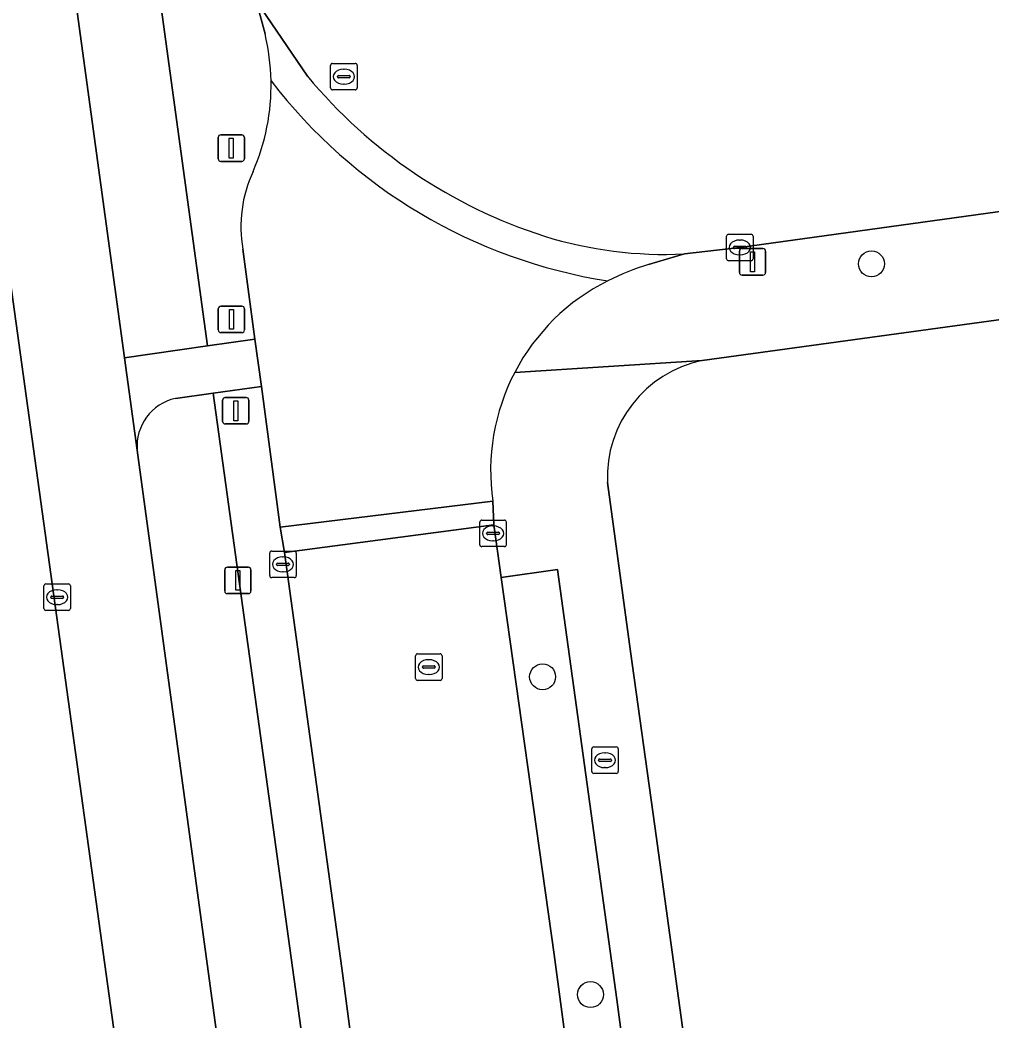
# Model space of a CAD drawing. Extents: x 157692 to 159674, y 381452 to 383291.
# Drawn here: x 157866.99 to 157903.63, y 382426.03 to 382463.76 of the extents above; entities that cross this region are included whole.
import ezdxf

# ---------------------------------------------------------------- set-up
doc = ezdxf.new("R2010")
doc.units = 0
for name, color, linetype in [('IMGEO_Berm_groen', 7, 'Continuous'), ('IMGEO_Boom', 7, 'Continuous'), ('IMGEO_Brandkraan', 7, 'Continuous'), ('IMGEO_Erf', 7, 'Continuous'), ('IMGEO_Fietspad_gesloten', 7, 'Continuous'), ('IMGEO_Fietspad_open', 7, 'Continuous'), ('IMGEO_Groenvoorziening', 7, 'Continuous'), ('IMGEO_Kolk', 7, 'Continuous'), ('IMGEO_Lichtmast', 7, 'Continuous'), ('IMGEO_Rijbaan_lokaal_gesloten', 7, 'Continuous'), ('IMGEO_Rijbaan_lokaal_open', 7, 'Continuous'), ('IMGEO_Rioolput', 7, 'Continuous'), ('IMGEO_Verkeersbordpaal', 7, 'Continuous'), ('IMGEO_Voetpad_open', 7, 'Continuous')]:
    doc.layers.add(name, color=color, linetype=linetype)

msp = doc.modelspace()

# ---------------------------------------------------------------- linework, layer by layer
at = {"layer": 'IMGEO_Berm_groen'}
for points in [[(157874.415, 382466.357), (157872.083, 382465.988), (157874.068, 382451.462), (157875.859, 382451.722), (157875.401, 382455.111)], [(157876.238, 382463.24), (157875.909, 382464.486)], [(157885.048, 382384.318), (157882.349, 382403.635), (157879.139, 382427.987), (157876.978, 382443.671), (157876.814, 382444.625), (157876.101, 382449.928), (157874.277, 382449.678), (157878.327, 382420.368), (157882.283, 382391.421), (157883.075, 382385.369)]]:
    msp.add_lwpolyline(points, dxfattribs=at)
msp.add_lwpolyline([(157892.306, 382405.733), (157889.516, 382426.803), (157887.268, 382443.023), (157885.152, 382442.722), (157887.148, 382428.498), (157890.331, 382404.722), (157892.946, 382385.429), (157895.397, 382367.647), (157896.336, 382360.8), (157898.557, 382360.313), (157897.5, 382368.075)], close=True, dxfattribs=at)
for centre, radius, start, end in [((157868.022, 382461.292), 8.444, 1.2038, 13.3407), ((157868.4, 382461.288), 8.066, 336.2857, 1.2875), ((157880.281, 382455.964), 4.954, 155.1703, 189.9117)]:
    msp.add_arc(centre, radius, start, end, dxfattribs=at)
at = {"layer": 'IMGEO_Boom'}
for centre in [(157899.119, 382454.559), (157886.711, 382438.98), (157888.517, 382426.991)]:
    msp.add_circle(centre, 0.489, dxfattribs=at)
at = {"layer": 'IMGEO_Brandkraan'}
for p, q in [((157888.64, 382436.334), (157889.492, 382436.334)), ((157888.565, 382435.408), (157888.565, 382436.26)), ((157889.053, 382436.114), (157889.078, 382436.114)), ((157889.566, 382436.26), (157889.566, 382435.408)), ((157888.824, 382435.828), (157888.824, 382435.84)), ((157889.262, 382435.791), (157888.864, 382435.791)), ((157888.867, 382435.877), (157889.265, 382435.877)), ((157889.076, 382435.554), (157889.051, 382435.554)), ((157889.308, 382435.84), (157889.308, 382435.828)), ((157889.492, 382435.334), (157888.64, 382435.334))]:
    msp.add_line(p, q, dxfattribs=at)
for points in [[(157888.64, 382436.334), (157889.492, 382436.334)], [(157888.565, 382435.408), (157888.565, 382436.26)], [(157889.566, 382436.26), (157889.566, 382435.408)], [(157889.492, 382435.334), (157888.64, 382435.334)]]:
    msp.add_lwpolyline(points, dxfattribs=at)
for centre, radius, start, end in [((157888.642, 382436.258), 0.0765, 91.552, 178.448), ((157888.642, 382436.258), 0.0765, 91.552, 178.448), ((157889.49, 382436.258), 0.0765, 1.552, 88.448), ((157889.49, 382436.258), 0.0765, 1.552, 88.448), ((157888.864, 382435.837), 0.0403, 85.8775, 175.7526), ((157888.861, 382435.827), 0.0366, 178.938, 274.7102), ((157889.265, 382435.834), 0.043, 264.8664, 352.4533), ((157889.269, 382435.839), 0.0386, 1.7309, 96.639), ((157888.642, 382435.41), 0.0765, 181.552, 268.448), ((157888.642, 382435.41), 0.0765, 181.552, 268.448), ((157889.49, 382435.41), 0.0765, 271.552, 358.448), ((157889.49, 382435.41), 0.0765, 271.552, 358.448)]:
    msp.add_arc(centre, radius, start, end, dxfattribs=at)
for centre, major_axis, ratio, start_param, end_param in [((157889.052, 382435.834), (-0.387, 0.002), 0.722429, 4.712389, 7.853982), ((157889.077, 382435.834), (-0.39, 0.002), 0.717154, 1.570796, 4.712389)]:
    msp.add_ellipse(centre, major_axis=major_axis, ratio=ratio, start_param=start_param, end_param=end_param, dxfattribs=at)
at = {"layer": 'IMGEO_Erf'}
for points in [[(157925.465, 382454.921), (157923.47, 382454.916), (157921.945, 382454.848), (157920.478, 382454.718), (157918.487, 382454.441), (157892.734, 382450.907)], [(157889.16, 382446.315), (157890.027, 382439.938), (157890.949, 382433.34), (157899.884, 382368.372), (157899.898, 382368.272), (157901.063, 382359.764), (157898.557, 382360.313), (157896.336, 382360.8), (157888.096, 382362.607), (157888.03, 382362.62), (157883.322, 382363.495), (157882.039, 382363.733), (157890.307, 382303.273)]]:
    msp.add_lwpolyline(points, dxfattribs=at)
msp.add_arc((157893.627, 382446.525), 4.472, 101.5153, 182.6967, dxfattribs=at)
at = {"layer": 'IMGEO_Fietspad_gesloten'}
for points in [[(157827.422, 382742.478), (157827.472, 382742.029), (157828.009, 382738.038), (157829.4, 382726.43), (157830.593, 382716.477), (157831.058, 382712.593), (157833.247, 382696.605), (157833.769, 382692.793), (157852.273, 382558.072), (157852.607, 382555.554), (157853.905, 382546.116), (157860.225, 382500.162), (157860.247, 382500), (157861.891, 382488.05), (157876.604, 382381.766)], [(157876.492, 382383.547), (157876.234, 382386.126), (157876.305, 382386.136), (157879.715, 382386.626), (157871.415, 382447.531), (157870.939, 382451.008), (157868.952, 382465.548), (157868.415, 382469.211), (157865.845, 382488.107), (157864.022, 382500.584), (157837.599, 382692.951)]]:
    msp.add_lwpolyline(points, dxfattribs=at)
at = {"layer": 'IMGEO_Fietspad_open'}
for points in [[(157874.068, 382451.462), (157870.939, 382451.008)], [(157875.859, 382451.722), (157874.068, 382451.462)], [(157876.101, 382449.928), (157875.859, 382451.722)], [(157870.939, 382451.008), (157871.415, 382447.531)], [(157874.277, 382449.678), (157876.101, 382449.928)], [(157872.855, 382449.483), (157874.277, 382449.678)]]:
    msp.add_lwpolyline(points, dxfattribs=at)
msp.add_arc((157873.253, 382447.682), 1.845, 102.4715, 184.6957, dxfattribs=at)
at = {"layer": 'IMGEO_Groenvoorziening'}
msp.add_lwpolyline([(157876.604, 382381.766), (157861.891, 382488.05)], dxfattribs=at)
at = {"layer": 'IMGEO_Kolk'}
for p, q in [((157893.652, 382454.752), (157893.652, 382455.604)), ((157893.727, 382455.678), (157894.579, 382455.678)), ((157894.653, 382455.604), (157894.653, 382454.752)), ((157893.911, 382455.172), (157893.911, 382455.184)), ((157893.954, 382455.221), (157894.352, 382455.221)), ((157894.14, 382455.458), (157894.165, 382455.458)), ((157894.395, 382455.184), (157894.395, 382455.172)), ((157894.349, 382455.135), (157893.951, 382455.135)), ((157894.163, 382454.898), (157894.138, 382454.898)), ((157894.579, 382454.678), (157893.727, 382454.678)), ((157884.341, 382443.964), (157884.341, 382444.816)), ((157884.416, 382444.89), (157885.268, 382444.89)), ((157884.829, 382444.67), (157884.854, 382444.67)), ((157885.342, 382444.816), (157885.342, 382443.964)), ((157884.6, 382444.384), (157884.6, 382444.396)), ((157885.038, 382444.347), (157884.64, 382444.347)), ((157884.643, 382444.433), (157885.041, 382444.433)), ((157885.084, 382444.396), (157885.084, 382444.384)), ((157885.268, 382443.89), (157884.416, 382443.89)), ((157884.852, 382444.11), (157884.827, 382444.11)), ((157876.415, 382442.796), (157876.415, 382443.648)), ((157876.49, 382443.722), (157877.342, 382443.722)), ((157876.903, 382443.502), (157876.928, 382443.502)), ((157877.416, 382443.648), (157877.416, 382442.796)), ((157876.674, 382443.216), (157876.674, 382443.228)), ((157877.112, 382443.179), (157876.714, 382443.179)), ((157876.717, 382443.265), (157877.115, 382443.265)), ((157877.158, 382443.228), (157877.158, 382443.216)), ((157877.342, 382442.722), (157876.49, 382442.722)), ((157876.926, 382442.942), (157876.901, 382442.942)), ((157867.895, 382441.557), (157867.895, 382442.409)), ((157867.97, 382442.483), (157868.822, 382442.483)), ((157868.896, 382442.409), (157868.896, 382441.557)), ((157868.154, 382441.977), (157868.154, 382441.989)), ((157868.197, 382442.026), (157868.595, 382442.026)), ((157868.383, 382442.263), (157868.408, 382442.263)), ((157868.638, 382441.989), (157868.638, 382441.977)), ((157868.592, 382441.94), (157868.194, 382441.94)), ((157868.406, 382441.703), (157868.381, 382441.703)), ((157868.822, 382441.483), (157867.97, 382441.483))]:
    msp.add_line(p, q, dxfattribs=at)
for points in [[(157893.652, 382454.752), (157893.652, 382455.604)], [(157893.727, 382455.678), (157894.579, 382455.678)], [(157894.653, 382455.604), (157894.653, 382454.752)], [(157894.579, 382454.678), (157893.727, 382454.678)], [(157884.341, 382443.964), (157884.341, 382444.816)], [(157884.416, 382444.89), (157885.268, 382444.89)], [(157885.342, 382444.816), (157885.342, 382443.964)], [(157885.268, 382443.89), (157884.416, 382443.89)], [(157876.415, 382442.796), (157876.415, 382443.648)], [(157876.49, 382443.722), (157877.342, 382443.722)], [(157877.416, 382443.648), (157877.416, 382442.796)], [(157877.342, 382442.722), (157876.49, 382442.722)], [(157867.895, 382441.557), (157867.895, 382442.409)], [(157867.97, 382442.483), (157868.822, 382442.483)], [(157868.896, 382442.409), (157868.896, 382441.557)], [(157868.822, 382441.483), (157867.97, 382441.483)]]:
    msp.add_lwpolyline(points, dxfattribs=at)
for centre, radius, start, end in [((157893.729, 382455.602), 0.0765, 91.552, 178.448), ((157893.729, 382455.602), 0.0765, 91.552, 178.448), ((157894.577, 382455.602), 0.0765, 1.552, 88.448), ((157894.577, 382455.602), 0.0765, 1.552, 88.448), ((157893.951, 382455.181), 0.0403, 85.8775, 175.7526), ((157893.948, 382455.171), 0.0366, 178.938, 274.7102), ((157894.352, 382455.178), 0.043, 264.8664, 352.4533), ((157894.356, 382455.183), 0.0386, 1.7309, 96.639), ((157893.729, 382454.754), 0.0765, 181.552, 268.448), ((157893.729, 382454.754), 0.0765, 181.552, 268.448), ((157894.577, 382454.754), 0.0765, 271.552, 358.448), ((157894.577, 382454.754), 0.0765, 271.552, 358.448), ((157884.418, 382444.814), 0.0765, 91.552, 178.448), ((157884.418, 382444.814), 0.0765, 91.552, 178.448), ((157885.266, 382444.814), 0.0765, 1.552, 88.448), ((157885.266, 382444.814), 0.0765, 1.552, 88.448), ((157884.64, 382444.393), 0.0403, 85.8775, 175.7526), ((157884.637, 382444.383), 0.0366, 178.938, 274.7102), ((157885.041, 382444.39), 0.043, 264.8664, 352.4533), ((157885.045, 382444.395), 0.0386, 1.7309, 96.639), ((157884.418, 382443.966), 0.0765, 181.552, 268.448), ((157884.418, 382443.966), 0.0765, 181.552, 268.448), ((157885.266, 382443.966), 0.0765, 271.552, 358.448), ((157885.266, 382443.966), 0.0765, 271.552, 358.448), ((157876.492, 382443.646), 0.0765, 91.552, 178.448), ((157876.492, 382443.646), 0.0765, 91.552, 178.448), ((157877.34, 382443.646), 0.0765, 1.552, 88.448), ((157877.34, 382443.646), 0.0765, 1.552, 88.448), ((157876.714, 382443.225), 0.0403, 85.8775, 175.7526), ((157876.711, 382443.215), 0.0366, 178.938, 274.7102), ((157877.115, 382443.222), 0.043, 264.8664, 352.4533), ((157877.119, 382443.227), 0.0386, 1.7309, 96.639), ((157876.492, 382442.798), 0.0765, 181.552, 268.448), ((157876.492, 382442.798), 0.0765, 181.552, 268.448), ((157877.34, 382442.798), 0.0765, 271.552, 358.448), ((157877.34, 382442.798), 0.0765, 271.552, 358.448), ((157867.972, 382442.407), 0.0765, 91.552, 178.448), ((157867.972, 382442.407), 0.0765, 91.552, 178.448), ((157868.82, 382442.407), 0.0765, 1.552, 88.448), ((157868.82, 382442.407), 0.0765, 1.552, 88.448), ((157868.194, 382441.986), 0.0403, 85.8775, 175.7526), ((157868.191, 382441.976), 0.0366, 178.938, 274.7102), ((157868.595, 382441.983), 0.043, 264.8664, 352.4533), ((157868.599, 382441.988), 0.0386, 1.7309, 96.639), ((157867.972, 382441.559), 0.0765, 181.552, 268.448), ((157867.972, 382441.559), 0.0765, 181.552, 268.448), ((157868.82, 382441.559), 0.0765, 271.552, 358.448), ((157868.82, 382441.559), 0.0765, 271.552, 358.448)]:
    msp.add_arc(centre, radius, start, end, dxfattribs=at)
for centre, major_axis, ratio, start_param, end_param in [((157894.139, 382455.178), (-0.387, 0.002), 0.722429, 4.712389, 7.853982), ((157894.164, 382455.178), (-0.39, 0.002), 0.717154, 1.570796, 4.712389), ((157884.828, 382444.39), (-0.387, 0.002), 0.722429, 4.712389, 7.853982), ((157884.853, 382444.39), (-0.39, 0.002), 0.717154, 1.570796, 4.712389), ((157876.902, 382443.222), (-0.387, 0.002), 0.722429, 4.712389, 7.853982), ((157876.927, 382443.222), (-0.39, 0.002), 0.717154, 1.570796, 4.712389), ((157868.382, 382441.983), (-0.387, 0.002), 0.722429, 4.712389, 7.853982), ((157868.407, 382441.983), (-0.39, 0.002), 0.717154, 1.570796, 4.712389)]:
    msp.add_ellipse(centre, major_axis=major_axis, ratio=ratio, start_param=start_param, end_param=end_param, dxfattribs=at)
at = {"layer": 'IMGEO_Lichtmast'}
for p, q in [((157894.136, 382454.238), (157894.136, 382455.038)), ((157894.136, 382455.038), (157894.136, 382454.238)), ((157894.236, 382455.138), (157895.026, 382455.138)), ((157895.026, 382455.138), (157894.236, 382455.138)), ((157895.126, 382455.038), (157895.126, 382454.238)), ((157895.126, 382454.238), (157895.126, 382455.038)), ((157895.026, 382454.138), (157894.236, 382454.138)), ((157894.236, 382454.138), (157895.026, 382454.138)), ((157874.818, 382443.118), (157875.608, 382443.118)), ((157875.608, 382443.118), (157874.818, 382443.118)), ((157874.718, 382442.218), (157874.718, 382443.018)), ((157874.718, 382443.018), (157874.718, 382442.218)), ((157875.708, 382443.018), (157875.708, 382442.218)), ((157875.708, 382442.218), (157875.708, 382443.018)), ((157875.608, 382442.118), (157874.818, 382442.118)), ((157874.818, 382442.118), (157875.608, 382442.118))]:
    msp.add_line(p, q, dxfattribs=at)
for points in [[(157894.556, 382455.013), (157894.706, 382455.013), (157894.706, 382454.263), (157894.556, 382454.263), (157894.556, 382455.013)], [(157875.138, 382442.993), (157875.288, 382442.993), (157875.288, 382442.243), (157875.138, 382442.243), (157875.138, 382442.993)]]:
    msp.add_lwpolyline(points, dxfattribs=at)
for centre, start, end in [((157894.236, 382455.038), 90, 180), ((157894.236, 382455.038), 90, 180), ((157895.026, 382455.038), 0, 90), ((157895.026, 382455.038), 360, 90), ((157894.236, 382454.238), 180, 270), ((157894.236, 382454.238), 180, 270), ((157895.026, 382454.238), 270, 0), ((157895.026, 382454.238), 270, 0), ((157874.818, 382443.018), 90, 180), ((157874.818, 382443.018), 90, 180), ((157875.608, 382443.018), 0, 90), ((157875.608, 382443.018), 360, 90), ((157874.818, 382442.218), 180, 270), ((157874.818, 382442.218), 180, 270), ((157875.608, 382442.218), 270, 0), ((157875.608, 382442.218), 270, 0)]:
    msp.add_arc(centre, 0.1, start, end, dxfattribs=at)
at = {"layer": 'IMGEO_Rijbaan_lokaal_gesloten'}
for points in [[(157873.871, 382468.586), (157874.99, 382466.143), (157875.909, 382464.486), (157877.835, 382461.645)], [(157892.061, 382454.934), (157894.153, 382455.178), (157919.679, 382458.709)]]:
    msp.add_lwpolyline(points, dxfattribs=at)
msp.add_lwpolyline([(157888.03, 382362.62), (157888.096, 382362.607), (157896.336, 382360.8), (157895.397, 382367.647), (157892.946, 382385.429), (157890.331, 382404.722), (157887.148, 382428.498), (157885.152, 382442.722), (157884.873, 382444.712), (157876.978, 382443.671), (157879.139, 382427.987), (157882.349, 382403.635), (157885.048, 382384.318), (157886.546, 382374.098), (157886.774, 382372.311), (157887.434, 382366.985)], close=True, dxfattribs=at)
for centre, radius, start, end in [((157892.652, 382473.937), 19.252, 219.68, 252.23), ((157891.32, 382470.266), 15.35, 252.7819, 272.768)]:
    msp.add_arc(centre, radius, start, end, dxfattribs=at)
at = {"layer": 'IMGEO_Rijbaan_lokaal_open'}
for points in [[(157877.835, 382461.645), (157875.909, 382464.486), (157876.238, 382463.24)], [(157875.401, 382455.111), (157875.859, 382451.722), (157876.101, 382449.928), (157876.814, 382444.625), (157884.833, 382445.608)], [(157890.711, 382454.537), (157892.061, 382454.934)]]:
    msp.add_lwpolyline(points, dxfattribs=at)
msp.add_lwpolyline([(157876.814, 382444.625), (157876.978, 382443.671), (157884.873, 382444.712), (157884.833, 382445.608)], close=True, dxfattribs=at)
for centre, radius, start, end in [((157868.022, 382461.292), 8.444, 1.2038, 13.3407), ((157892.652, 382473.937), 19.252, 219.68, 252.23), ((157868.4, 382461.288), 8.066, 336.2857, 1.2875), ((157892.244, 382473.555), 19.877, 217.4496, 261.0976), ((157892.244, 382473.555), 19.877, 217.4496, 261.0976), ((157880.281, 382455.964), 4.954, 155.1703, 189.9117), ((157891.32, 382470.266), 15.35, 252.7819, 272.768), ((157893.628, 382445.034), 9.941, 107.0622, 116.6558), ((157892.761, 382446.757), 8.012, 116.6462, 152.4489), ((157892.759, 382446.759), 8.009, 152.4509, 188.2611)]:
    msp.add_arc(centre, radius, start, end, dxfattribs=at)
at = {"layer": 'IMGEO_Rioolput'}
for p, q in [((157878.713, 382461.196), (157878.713, 382462.048)), ((157878.788, 382462.122), (157879.64, 382462.122)), ((157879.714, 382462.048), (157879.714, 382461.196)), ((157878.972, 382461.616), (157878.972, 382461.628)), ((157879.41, 382461.579), (157879.012, 382461.579)), ((157879.015, 382461.665), (157879.413, 382461.665)), ((157879.201, 382461.902), (157879.226, 382461.902)), ((157879.456, 382461.628), (157879.456, 382461.616)), ((157879.224, 382461.342), (157879.199, 382461.342)), ((157879.64, 382461.122), (157878.788, 382461.122)), ((157881.917, 382438.921), (157881.917, 382439.773)), ((157881.992, 382439.847), (157882.844, 382439.847)), ((157882.918, 382439.773), (157882.918, 382438.921)), ((157882.176, 382439.341), (157882.176, 382439.353)), ((157882.219, 382439.39), (157882.617, 382439.39)), ((157882.405, 382439.627), (157882.43, 382439.627)), ((157882.66, 382439.353), (157882.66, 382439.341)), ((157882.614, 382439.304), (157882.216, 382439.304)), ((157882.428, 382439.067), (157882.403, 382439.067)), ((157882.844, 382438.847), (157881.992, 382438.847))]:
    msp.add_line(p, q, dxfattribs=at)
for points in [[(157878.713, 382461.196), (157878.713, 382462.048)], [(157878.788, 382462.122), (157879.64, 382462.122)], [(157879.714, 382462.048), (157879.714, 382461.196)], [(157879.64, 382461.122), (157878.788, 382461.122)], [(157881.917, 382438.921), (157881.917, 382439.773)], [(157881.992, 382439.847), (157882.844, 382439.847)], [(157882.918, 382439.773), (157882.918, 382438.921)], [(157882.844, 382438.847), (157881.992, 382438.847)]]:
    msp.add_lwpolyline(points, dxfattribs=at)
for centre, radius, start, end in [((157878.79, 382462.046), 0.0765, 91.552, 178.448), ((157878.79, 382462.046), 0.0765, 91.552, 178.448), ((157879.638, 382462.046), 0.0765, 1.552, 88.448), ((157879.638, 382462.046), 0.0765, 1.552, 88.448), ((157879.012, 382461.625), 0.0403, 85.8775, 175.7526), ((157879.009, 382461.615), 0.0366, 178.938, 274.7102), ((157879.413, 382461.622), 0.043, 264.8664, 352.4533), ((157879.417, 382461.627), 0.0386, 1.7309, 96.639), ((157878.79, 382461.198), 0.0765, 181.552, 268.448), ((157878.79, 382461.198), 0.0765, 181.552, 268.448), ((157879.638, 382461.198), 0.0765, 271.552, 358.448), ((157879.638, 382461.198), 0.0765, 271.552, 358.448), ((157881.994, 382439.771), 0.0765, 91.552, 178.448), ((157881.994, 382439.771), 0.0765, 91.552, 178.448), ((157882.842, 382439.771), 0.0765, 1.552, 88.448), ((157882.842, 382439.771), 0.0765, 1.552, 88.448), ((157882.216, 382439.35), 0.0403, 85.8775, 175.7526), ((157882.213, 382439.34), 0.0366, 178.938, 274.7102), ((157882.617, 382439.347), 0.043, 264.8664, 352.4533), ((157882.621, 382439.352), 0.0386, 1.7309, 96.639), ((157881.994, 382438.923), 0.0765, 181.552, 268.448), ((157881.994, 382438.923), 0.0765, 181.552, 268.448), ((157882.842, 382438.923), 0.0765, 271.552, 358.448), ((157882.842, 382438.923), 0.0765, 271.552, 358.448)]:
    msp.add_arc(centre, radius, start, end, dxfattribs=at)
for centre, major_axis, ratio, start_param, end_param in [((157879.2, 382461.622), (-0.387, 0.002), 0.722429, 4.712389, 7.853982), ((157879.225, 382461.622), (-0.39, 0.002), 0.717154, 1.570796, 4.712389), ((157882.404, 382439.347), (-0.387, 0.002), 0.722429, 4.712389, 7.853982), ((157882.429, 382439.347), (-0.39, 0.002), 0.717154, 1.570796, 4.712389)]:
    msp.add_ellipse(centre, major_axis=major_axis, ratio=ratio, start_param=start_param, end_param=end_param, dxfattribs=at)
at = {"layer": 'IMGEO_Verkeersbordpaal'}
for p, q in [((157874.47, 382458.526), (157874.47, 382459.326)), ((157874.47, 382459.326), (157874.47, 382458.526)), ((157874.57, 382459.426), (157875.36, 382459.426)), ((157875.36, 382459.426), (157874.57, 382459.426)), ((157875.46, 382459.326), (157875.46, 382458.526)), ((157875.46, 382458.526), (157875.46, 382459.326)), ((157875.36, 382458.426), (157874.57, 382458.426)), ((157874.57, 382458.426), (157875.36, 382458.426)), ((157874.572, 382452.964), (157875.362, 382452.964)), ((157875.362, 382452.964), (157874.572, 382452.964)), ((157874.472, 382452.064), (157874.472, 382452.864)), ((157874.472, 382452.864), (157874.472, 382452.064)), ((157875.462, 382452.864), (157875.462, 382452.064)), ((157875.462, 382452.064), (157875.462, 382452.864)), ((157875.362, 382451.964), (157874.572, 382451.964)), ((157874.572, 382451.964), (157875.362, 382451.964)), ((157874.738, 382449.518), (157875.528, 382449.518)), ((157875.528, 382449.518), (157874.738, 382449.518)), ((157874.638, 382448.618), (157874.638, 382449.418)), ((157874.638, 382449.418), (157874.638, 382448.618)), ((157875.628, 382449.418), (157875.628, 382448.618)), ((157875.628, 382448.618), (157875.628, 382449.418)), ((157875.528, 382448.518), (157874.738, 382448.518)), ((157874.738, 382448.518), (157875.528, 382448.518))]:
    msp.add_line(p, q, dxfattribs=at)
for points in [[(157874.89, 382459.301), (157875.04, 382459.301), (157875.04, 382458.551), (157874.89, 382458.551), (157874.89, 382459.301)], [(157874.892, 382452.839), (157875.042, 382452.839), (157875.042, 382452.089), (157874.892, 382452.089), (157874.892, 382452.839)], [(157875.058, 382449.393), (157875.208, 382449.393), (157875.208, 382448.643), (157875.058, 382448.643), (157875.058, 382449.393)]]:
    msp.add_lwpolyline(points, dxfattribs=at)
for centre, start, end in [((157874.57, 382459.326), 90, 180), ((157874.57, 382459.326), 90, 180), ((157875.36, 382459.326), 0, 90), ((157875.36, 382459.326), 360, 90), ((157874.57, 382458.526), 180, 270), ((157874.57, 382458.526), 180, 270), ((157875.36, 382458.526), 270, 0), ((157875.36, 382458.526), 270, 0), ((157874.572, 382452.864), 90, 180), ((157874.572, 382452.864), 90, 180), ((157875.362, 382452.864), 0, 90), ((157875.362, 382452.864), 360, 90), ((157874.572, 382452.064), 180, 270), ((157874.572, 382452.064), 180, 270), ((157875.362, 382452.064), 270, 0), ((157875.362, 382452.064), 270, 0), ((157874.738, 382449.418), 90, 180), ((157874.738, 382449.418), 90, 180), ((157875.528, 382449.418), 0, 90), ((157875.528, 382449.418), 360, 90), ((157874.738, 382448.618), 180, 270), ((157874.738, 382448.618), 180, 270), ((157875.528, 382448.618), 270, 0), ((157875.528, 382448.618), 270, 0)]:
    msp.add_arc(centre, 0.1, start, end, dxfattribs=at)
at = {"layer": 'IMGEO_Voetpad_open'}
msp.add_lwpolyline([(157870.939, 382451.008), (157874.068, 382451.462), (157872.083, 382465.988), (157868.952, 382465.548)], close=True, dxfattribs=at)
for points in [[(157919.679, 382458.709), (157894.153, 382455.178), (157892.061, 382454.934), (157890.711, 382454.537)], [(157885.658, 382450.463), (157892.734, 382450.907), (157918.487, 382454.441), (157920.478, 382454.718), (157921.945, 382454.848), (157923.47, 382454.916), (157925.465, 382454.921)], [(157892.734, 382450.907), (157885.658, 382450.463)], [(157878.327, 382420.368), (157874.277, 382449.678), (157872.855, 382449.483)], [(157871.415, 382447.531), (157879.715, 382386.626), (157879.773, 382386.634), (157880.026, 382384.536)], [(157884.833, 382445.608), (157884.873, 382444.712), (157885.152, 382442.722), (157887.268, 382443.023), (157889.516, 382426.803), (157892.306, 382405.733), (157897.5, 382368.075), (157898.557, 382360.313), (157901.063, 382359.764), (157899.898, 382368.272), (157899.884, 382368.372), (157890.949, 382433.34), (157890.027, 382439.938), (157889.16, 382446.315)]]:
    msp.add_lwpolyline(points, dxfattribs=at)
for centre, radius, start, end in [((157893.628, 382445.034), 9.941, 107.0622, 116.6558), ((157892.761, 382446.757), 8.012, 116.6462, 152.4489), ((157893.627, 382446.525), 4.472, 101.5153, 182.6967), ((157892.759, 382446.759), 8.009, 152.4509, 188.2611), ((157873.253, 382447.682), 1.845, 102.4715, 184.6957)]:
    msp.add_arc(centre, radius, start, end, dxfattribs=at)

doc.saveas('drawing.dxf')
